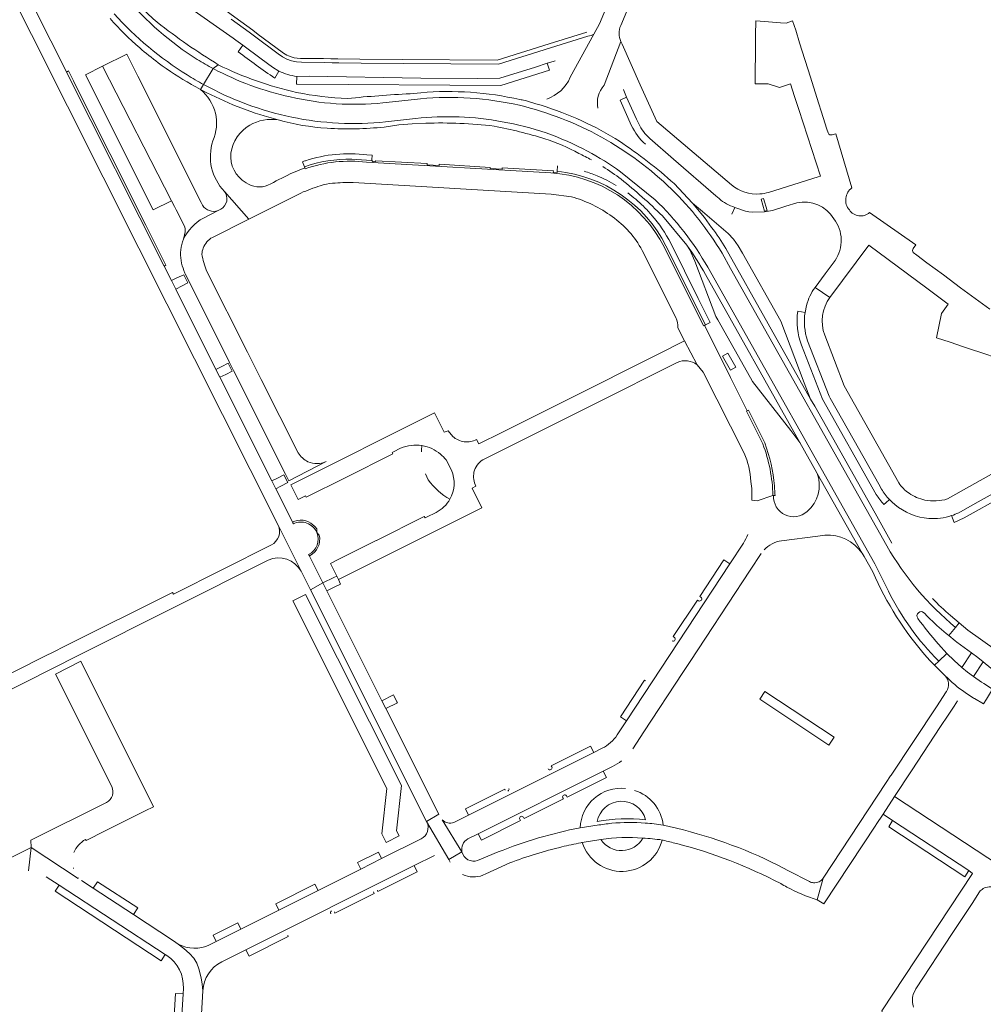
# Model space of a CAD drawing. Header units: metres. Extents: x 166325 to 190320, y 381923 to 404576.
# Tile 402 of 656: x 176405 to 176638, y 387243 to 387481. Entities that reach past the tile are written whole.
import ezdxf

# ---------------------------------------------------------------- set-up
doc = ezdxf.new("R2010")
doc.units = ezdxf.units.M
for name, color, linetype, lineweight in [('B-WE-VH-VERHARDING_ASFALT-GV', 8, 'Continuous', 18), ('B-WE-VH-VERHARDING_BETON-GV', 8, 'Continuous', 18), ('B-WE-VH-VERHARDING_BETONSTRAATSTEEN-GV', 8, 'Continuous', 18)]:
    doc.layers.add(name, color=color, linetype=linetype, lineweight=lineweight)

msp = doc.modelspace()

# ---------------------------------------------------------------- linework, layer by layer
at = {"layer": 'B-WE-VH-VERHARDING_ASFALT-GV', "flags": 128}
for points in [[(176471.07, 387358.91), (176470.93, 387359.19), (176470.862, 387359.326), (176470.751, 387359.548), (176466.807, 387367.429), (176465.852, 387369.336), (176453.302, 387394.416), (176452.335, 387396.347), (176442.6, 387415.8), (176441.534, 387417.879), (176439.75, 387421.35), (176416.139, 387468.38), (176416.039, 387468.579), (176393.71, 387512.77)], [(176390.323, 387511.924), (176433.652, 387425.706), (176467.361, 387358.627), (176472.932, 387347.465), (176475.186, 387342.965), (176478.225, 387344.607), (176475.07, 387350.902), (176474.964, 387351.172), (176474.776, 387351.487)], [(176451.68, 387469.202), (176452.9, 387470.146)], [(176451.68, 387469.202), (176449.323, 387465.362)], [(176449.323, 387465.362), (176448.559, 387464.145), (176450.111, 387463.352)], [(176448.559, 387464.145), (176449.323, 387465.362)], [(176501.954, 387463.362), (176499.349, 387463.11)], [(176501.85, 387461.922), (176495.043, 387461.144), (176492.765, 387460.884)], [(176529.812, 387460.699), (176527.505, 387461.368), (176526.501, 387461.604), (176526.208, 387461.651), (176525.915, 387461.69)], [(176493.096, 387455.052), (176496.6, 387455.61), (176499.878, 387455.856), (176503.119, 387455.971)], [(176500.674, 387457.158), (176493.418, 387456.284)], [(176550.019, 387451.628), (176549.03, 387452.276)], [(176558.642, 387437.438), (176550.302, 387444.223)], [(176572.355, 387430.744), (176570.597, 387433.171), (176567.758, 387436.613), (176563.275, 387441.355)], [(176560.421, 387433.531), (176566.318, 387426.457)], [(176614.794, 387353.572), (176576.96, 387420.772), (176574.866, 387424.492)], [(176616.023, 387354.256), (176611.936, 387361.497), (176597.32, 387387.393), (176596.294, 387389.104), (176575.778, 387425.61)], [(176615.162, 387342.596), (176611.897, 387349.204), (176571.401, 387421.063)], [(176570.873, 387419.291), (176593.719, 387378.652), (176597.829, 387371.297), (176597.949, 387371.084), (176608.77, 387351.83), (176609.251, 387351), (176611.411, 387347.27)], [(176472.932, 387347.465), (176467.361, 387358.627)], [(176465.754, 387353.794), (176442.05, 387341.85), (176441.81, 387342.3), (176415.765, 387329.282), (176412.904, 387327.852), (176411.08, 387326.94), (176388.295, 387315.432), (176291.658, 387266.622), (176271.647, 387256.515), (176270.345, 387255.857), (176269.725, 387255.544)], [(176373.096, 387303.837), (176412.752, 387323.873), (176418.963, 387326.993), (176464.97, 387350.105)], [(176623.48, 387334.421), (176622.866, 387335.213), (176622.279, 387336.004), (176622.259, 387336.03)], [(176623.768, 387337.378), (176623.87, 387337.271), (176624.577, 387336.531), (176625.292, 387335.824)], [(176631.398, 387333.837), (176632.27, 387334.896), (176630.171, 387336.717)], [(176629.754, 387331.84), (176631.398, 387333.837)], [(176624.493, 387326.582), (176625.279, 387325.76), (176626.316, 387324.679), (176627.34, 387325.652)], [(176627.34, 387325.652), (176629.329, 387327.544), (176628.644, 387328.266)], [(176629.24, 387318.307), (176629.173, 387318.203), (176626.816, 387314.572), (176615.807, 387298.021), (176615.684, 387297.834), (176614.638, 387296.248), (176599.389, 387273.102), (176597.907, 387267.821), (176599.525, 387266.852), (176612.12, 387285.903), (176612.23, 387286.07), (176613.891, 387288.603), (176616.67, 387292.83), (176620.748, 387299.09)], [(176635.793, 387316.709), (176633.751, 387318.042)], [(176620.748, 387299.09), (176627.792, 387309.795), (176629.624, 387312.58), (176631.113, 387314.783), (176631.897, 387315.998)], [(176540.684, 387281.654), (176540.855, 387281.686), (176541.027, 387281.72), (176545.563, 387282.421)], [(176560.359, 387282.316), (176560.487, 387282.287), (176560.615, 387282.258)], [(176511.899, 387279.432), (176508.74, 387277.562)], [(176520.64, 387279.42), (176515.689, 387277.38)], [(176516.989, 387273.802), (176517.667, 387274.113), (176523.48, 387276.77)], [(176596.08, 387272.237), (176590.99, 387274.87), (176588.415, 387276.202)], [(176597.907, 387267.821), (176599.389, 387273.102)]]:
    msp.add_lwpolyline(points, dxfattribs=at)
at = {"layer": 'B-WE-VH-VERHARDING_ASFALT-GV'}
for points in [[(176430.424, 387486.545, 0.0771239), (176447.768, 387471.447)], [(176438.118, 387480.454, -0.0630072), (176430.866, 387488.105)], [(176445.368, 387467.668, -0.0695955), (176427.654, 387482.471)], [(176426.701, 387481.326, 0.0328602), (176433.867, 387474.236)], [(176452.9, 387470.146, -0.0300487), (176438.118, 387480.454)], [(176433.867, 387474.236, 0.0186423), (176438.36, 387470.626)], [(176438.36, 387470.626, 0.0316109), (176446.413, 387465.385)], [(176451.68, 387469.202, -0.015482), (176447.768, 387471.447)], [(176471.812, 387463.44, -0.0594572), (176452.9, 387470.146)], [(176445.368, 387467.668, 0.014575), (176449.323, 387465.362)], [(176470.27, 387462.363, -0.0687402), (176451.68, 387469.202)], [(176446.413, 387465.385, 0.0065057), (176448.559, 387464.145)], [(176449.323, 387465.362, 0.0719136), (176470.663, 387457.435)], [(176450.111, 387463.352, 0.0527509), (176467.368, 387456.79)], [(176470.27, 387462.363, 0.0816815), (176492.765, 387460.884)], [(176484.199, 387461.98, -0.0405248), (176471.812, 387463.44)], [(176499.349, 387463.11, 0.0122778), (176484.199, 387461.98)], [(176525.915, 387461.69, 0.0788701), (176501.954, 387463.362)], [(176501.85, 387461.922, -0.0773575), (176525.804, 387460.323)], [(176545.678, 387452.631, 0.0652176), (176525.804, 387460.323)], [(176500.674, 387457.158, -0.0721452), (176521.66, 387456.34)], [(176467.368, 387456.79, 0.0540912), (176479.273, 387454.77)], [(176470.663, 387457.435, 0.0755439), (176493.418, 387456.284)], [(176503.119, 387455.971, -0.0375942), (176519.677, 387455.29)], [(176519.677, 387455.29, -0.0281566), (176531.959, 387452.21)], [(176521.66, 387456.34, -0.0834766), (176542.274, 387449.169)], [(176479.273, 387454.77, 0.0413793), (176493.096, 387455.052)], [(176531.959, 387452.21, -0.0487374), (176540.178, 387448.681)], [(176562.643, 387440.017, 0.0635277), (176545.678, 387452.631)], [(176563.275, 387441.355, 0.0371885), (176550.019, 387451.628)], [(176540.178, 387448.681, -0.013202), (176543.273, 387447.07)], [(176550.302, 387444.223, 0.0374344), (176542.274, 387449.169)], [(176545.994, 387445.46, -0.0213903), (176550.448, 387442.393)], [(176550.448, 387442.393, -0.0256453), (176560.421, 387433.531)], [(176574.866, 387424.492, 0.0634812), (176562.643, 387440.017)], [(176558.642, 387437.438, -0.0744778), (176571.401, 387421.063)], [(176467.361, 387358.627, -0.4018384), (176465.754, 387353.794)], [(176476.749, 387356.8, 0.4334269), (176471.07, 387358.91)], [(176631.398, 387333.837, -0.0884516), (176614.794, 387353.572)], [(176464.97, 387350.105, -0.3939538), (176472.932, 387347.465)], [(176611.411, 387347.27, 0.0777771), (176624.493, 387326.582)], [(176627.34, 387325.652, -0.0792845), (176615.162, 387342.596)], [(176630.171, 387336.717, -0.0319683), (176625.823, 387340.867)], [(176622.259, 387336.03, -0.8984207), (176623.768, 387337.378)], [(176628.644, 387328.266, -0.0293044), (176623.48, 387334.421)], [(176625.292, 387335.824, 0.0239873), (176629.754, 387331.84)], [(176633.751, 387318.042, -0.0478908), (176628.873, 387322.133)], [(176628.873, 387322.133, -0.3378226), (176629.24, 387318.307)], [(176635.318, 387316.969, 0.0288857), (176635.793, 387316.709)], [(176544.6, 387285.9, 0.0064043), (176540.517, 387285.27)], [(176556.265, 387286.433, 0.0409099), (176548.174, 387286.366)], [(176562.106, 387285.594, 0.0034828), (176560.616, 387285.919)], [(176540.517, 387285.27, 0.0476006), (176520.64, 387279.42)], [(176588.415, 387276.202, 0.0610259), (176562.106, 387285.594)], [(176536.085, 387280.655, -0.0106706), (176540.684, 387281.654)], [(176545.563, 387282.421, -0.0659411), (176555.709, 387282.768)], [(176560.615, 387282.258, -0.0059719), (176563.892, 387281.46)], [(176563.892, 387281.46, -0.057092), (176589.086, 387271.763)], [(176515.689, 387277.38, -0.4522425), (176511.899, 387279.432)], [(176523.48, 387276.77, -0.0312199), (176536.085, 387280.655)], [(176508.74, 387277.562, -0.0558483), (176509.06, 387276.952)], [(176512.06, 387273.941, 0.2074262), (176516.989, 387273.802)], [(176589.086, 387271.763, 0.0099308), (176590.58, 387270.928)], [(176597.009, 387271.964, -0.0960484), (176596.08, 387272.237)], [(176599.389, 387273.102, -0.2779723), (176597.009, 387271.964)], [(176590.58, 387270.928, 0.044597), (176597.907, 387267.821)]]:
    msp.add_lwpolyline(points, format="xyb", dxfattribs=at)
at = {"layer": 'B-WE-VH-VERHARDING_ASFALT-GV', "flags": 128}
for points in [[(176492.531, 387316.068), (176479.177, 387342.708), (176478.225, 387344.607), (176475.186, 387342.965), (176503.321, 387286.808), (176506.312, 387288.575), (176493.485, 387314.164)], [(176638.128, 387325.505), (176636.789, 387326.551), (176635.276, 387327.669), (176632.955, 387324.136), (176634.331, 387323.012), (176635.8, 387321.92)]]:
    msp.add_lwpolyline(points, close=True, dxfattribs=at)
at = {"layer": 'B-WE-VH-VERHARDING_BETON-GV', "flags": 128}
for points in [[(176444.514, 387419.281), (176442.846, 387418.496), (176441.534, 387417.879), (176442.6, 387415.8), (176444.108, 387416.567), (176445.51, 387417.277)], [(176576.283, 387400.265), (176574.975, 387399.532), (176576.92, 387396.128), (176578.211, 387396.855)], [(176455.324, 387397.848), (176453.743, 387397.06), (176452.335, 387396.347), (176453.302, 387394.416), (176454.691, 387395.112), (176456.253, 387395.888)], [(176468.797, 387370.778), (176467.085, 387369.941), (176465.852, 387369.336), (176466.807, 387367.429), (176468.032, 387368.041), (176469.76, 387368.897)], [(176481.984, 387345.402), (176481.58, 387346.24), (176480.865, 387345.892), (176478.225, 387344.607), (176479.177, 387342.708), (176481.786, 387343.986), (176481.988, 387344.085), (176482.498, 387344.335)], [(176496.164, 387315.821), (176495.47, 387317.204), (176495.324, 387317.496), (176492.531, 387316.068), (176493.485, 387314.164), (176496.288, 387315.573)]]:
    msp.add_lwpolyline(points, close=True, dxfattribs=at)
at = {"layer": 'B-WE-VH-VERHARDING_BETONSTRAATSTEEN-GV', "flags": 128}
for points in [[(176468.326, 387473.188), (176462.581, 387477.49), (176461.252, 387478.49), (176456.887, 387481.663), (176448.735, 387487.713), (176432.529, 387499.77), (176421.033, 387522.632)], [(176628.326, 387523.538), (176609.182, 387517.59), (176608.244, 387517.285), (176595.194, 387513.153), (176581.361, 387508.772), (176567.508, 387504.515), (176559.469, 387502.666), (176556.838, 387501.921), (176554.739, 387500.884), (176553.322, 387499.605), (176545.176, 387480.065), (176543.805, 387477.546), (176538.111, 387467.096)], [(176417.013, 387521.073), (176420.552, 387514.066), (176427.198, 387500.892), (176428.54, 387498.01), (176429.761, 387495.53), (176434.143, 387492.514), (176438.45, 387489.343), (176438.731, 387489.73), (176440.791, 387488.22), (176440.548, 387487.893), (176444.607, 387484.879), (176456.531, 387476.55), (176457.116, 387476.112), (176458.801, 387474.85), (176463.291, 387471.574), (176466.009, 387469.591), (176467.551, 387468.58)], [(176550.333, 387479.647), (176555.841, 387492.922)], [(176497.68, 387470.454), (176487.5, 387470.549), (176482.101, 387470.586), (176480.468, 387470.647), (176478.638, 387470.669), (176473.07, 387470.733), (176471.85, 387470.826), (176470.653, 387471.081), (176469.501, 387471.493), (176468.413, 387472.054), (176467.41, 387472.755), (176461.688, 387477.041), (176460.359, 387478.041), (176455.994, 387481.215)], [(176455.994, 387481.215), (176460.359, 387478.041), (176461.688, 387477.041), (176467.41, 387472.755), (176468.413, 387472.054), (176469.501, 387471.493), (176470.653, 387471.081), (176471.85, 387470.826), (176473.07, 387470.733), (176478.638, 387470.669), (176480.468, 387470.647), (176482.101, 387470.586), (176487.5, 387470.549), (176497.68, 387470.454), (176520.71, 387470.276), (176533.345, 387474.238), (176542.414, 387477.083), (176543.154, 387477.262), (176543.805, 387477.546), (176545.176, 387480.065)], [(176600.56, 387453.609), (176600.26, 387454.55), (176599.36, 387457.4), (176597.86, 387462.17), (176596.307, 387467.1), (176593.67, 387475.47), (176592.72, 387478.53), (176591.942, 387480.766), (176590.439, 387480.217), (176589.052, 387480.321), (176588.119, 387480.391), (176583.05, 387480.77), (176583.015, 387477.32), (176582.98, 387473.86), (176582.97, 387472.37), (176582.935, 387468.93), (176582.9, 387465.48), (176586.075, 387465.538), (176588.826, 387464.635), (176591.486, 387465.485), (176592.46, 387462.461), (176593.476, 387459.305), (176598.7, 387443.12), (176598.19, 387442.962), (176586.136, 387439.228)], [(176542.115, 387478.036), (176533.045, 387475.192), (176520.41, 387471.23), (176497.38, 387471.408), (176487.2, 387471.502), (176481.802, 387471.54), (176480.169, 387471.6), (176478.338, 387471.622), (176472.771, 387471.687)], [(176538.111, 387467.096), (176543.805, 387477.546), (176543.154, 387477.262), (176542.414, 387477.083), (176533.345, 387474.238), (176520.71, 387470.276), (176497.68, 387470.454)], [(176463.291, 387471.574), (176458.801, 387474.85), (176457.712, 387473.29)], [(176546.349, 387465.162), (176550.38, 387475.766)], [(176577.139, 387441.08), (176559.049, 387456.43), (176555.067, 387465.31), (176550.669, 387475.119), (176550.38, 387475.766), (176546.349, 387465.162)], [(176433.45, 387467.35), (176430.77, 387472.69), (176424.862, 387469.762), (176441.59, 387437.2), (176442.298, 387435.794), (176442.706, 387434.982), (176442.979, 387434.44), (176444.171, 387432.072), (176444.62, 387431.18)], [(176466.59, 387466.901), (176467.551, 387468.58), (176466.009, 387469.591), (176463.291, 387471.574)], [(176471.94, 387467.31), (176474.902, 387467.354), (176501.942, 387466.931), (176515.718, 387466.823), (176521.046, 387466.879), (176529.667, 387469.543), (176532.532, 387470.52), (176533.968, 387470.951), (176534.431, 387471.09)], [(176449.091, 387436.109), (176448.76, 387436.75), (176433.45, 387467.35)], [(176450.111, 387463.352), (176448.559, 387464.145)], [(176551.011, 387464.13), (176551.087, 387463.93), (176551.721, 387462.25), (176554.18, 387456.998), (176554.715, 387455.81)], [(176527.505, 387461.368), (176529.812, 387460.699)], [(176554.715, 387455.81), (176554.18, 387456.998), (176551.721, 387462.25), (176550.19, 387461.55), (176552.991, 387455.372)], [(176606.34, 387440.36), (176602.416, 387453.433), (176601.574, 387453.159)], [(176557.354, 387452.308), (176563.129, 387447.298), (176573.372, 387438.395), (176574.145, 387437.712)], [(176490.172, 387448.24), (176488.885, 387448.326)], [(176490.079, 387447.141), (176490.172, 387448.24)], [(176473.251, 387446.645), (176473.749, 387445.436)], [(176490.107, 387446.954), (176488.796, 387447.042), (176485.261, 387447.279)], [(176533.424, 387443.922), (176488.75, 387446.514)], [(176503.477, 387446.198), (176491.04, 387446.901)], [(176534.961, 387444.323), (176534.944, 387444.028), (176534.019, 387444.1), (176534.042, 387444.433), (176521.67, 387445.129), (176521.649, 387444.825), (176518.738, 387444.994), (176518.757, 387445.287), (176506.373, 387446.033), (176506.354, 387445.722), (176503.457, 387445.89), (176503.477, 387446.198)], [(176535.038, 387445.616), (176534.961, 387444.323)], [(176473.947, 387444.957), (176473.865, 387445.156), (176470.271, 387443.68)], [(176473.749, 387445.436), (176473.865, 387445.156), (176473.947, 387444.957)], [(176485.559, 387441.61), (176533.48, 387438.8), (176538.41, 387438.18)], [(176451.503, 387428.326), (176460.27, 387432.726), (176454.378, 387439.472)], [(176454.378, 387439.472), (176460.27, 387432.726), (176472.91, 387439.07)], [(176579.854, 387424.457), (176578.81, 387426.31), (176577.662, 387427.924), (176576.334, 387429.282), (176570.121, 387434.593), (176567.758, 387436.613), (176570.597, 387433.171), (176572.355, 387430.744)], [(176587.081, 387434.853), (176590.339, 387435.853), (176593, 387436.67)], [(176449.286, 387432.993), (176452.825, 387434.825)], [(176577.237, 387433.971), (176578, 387435.59)], [(176578, 387435.59), (176580.519, 387434.64), (176581.337, 387434.485), (176582.167, 387434.4), (176585.19, 387434.485)], [(176621.181, 387425.65), (176621.823, 387426.508), (176610.589, 387434.329)], [(176444.91, 387429.64), (176444.51, 387427.85)], [(176561.3, 387426.294), (176570.894, 387407.129), (176572.026, 387407.683), (176569.132, 387413.477), (176562.437, 387426.88)], [(176555.509, 387425.172), (176563.702, 387408.906)], [(176560.862, 387425.996), (176570.423, 387406.906), (176570.619, 387406.994), (176570.894, 387407.129), (176561.3, 387426.294)], [(176576.945, 387394.376), (176574.322, 387399.608), (176570.619, 387406.994), (176570.423, 387406.906), (176560.862, 387425.996)], [(176566.318, 387426.457), (176567.071, 387425.302), (176568.306, 387422.572), (176573.388, 387409.153), (176573.846, 387408.338), (176581.744, 387394.297), (176582.235, 387393.423), (176591.501, 387381.505), (176593.719, 387378.652), (176570.873, 387419.291)], [(176575.778, 387425.61), (176596.294, 387389.104), (176594.75, 387393.061), (176589.122, 387408), (176579.854, 387424.457)], [(176602.229, 387422.689), (176599.845, 387419.484), (176597.41, 387416.21), (176601.01, 387413.776), (176610.39, 387426.43), (176624.44, 387416), (176627.048, 387414.066), (176629.66, 387412.13), (176627.99, 387409.88), (176626.82, 387404), (176630.09, 387402.902), (176633.37, 387401.8), (176634.79, 387401.33), (176638.06, 387400.23), (176641.33, 387399.13)], [(176639.68, 387410.9), (176632.59, 387416.13), (176628.469, 387419.208), (176624.452, 387422.181), (176622.06, 387423.98), (176621.14, 387424.66)], [(176444.899, 387419.462), (176445.89, 387417.47), (176455.638, 387398.004), (176456.609, 387396.065), (176469.178, 387370.964), (176469.981, 387369.361), (176478.988, 387374.044)], [(176463.297, 387393.888), (176459.974, 387400.505), (176450.07, 387420.23)], [(176601.01, 387413.776), (176597.41, 387416.21)], [(176594.99, 387410.16), (176593.21, 387410.41)], [(176595.34, 387411.82), (176594.99, 387410.16)], [(176564.186, 387406.381), (176565.815, 387403.258), (176568.849, 387397.481), (176570.32, 387395.69), (176580.205, 387376.025)], [(176568.849, 387397.481), (176565.815, 387403.258), (176559.257, 387399.98), (176537.525, 387389.073), (176521.518, 387381.057), (176515.96, 387378.264), (176515.44, 387379.33)], [(176595.593, 387403.284), (176600.835, 387389.887), (176601.088, 387389.38), (176606.846, 387379.117), (176612.808, 387368.537), (176613.483, 387367.338)], [(176617.68, 387368.84), (176604.45, 387392.32), (176599.752, 387404.622)], [(176594.129, 387402.201), (176599.24, 387389.12), (176612.22, 387366.053)], [(176544.073, 387388.03), (176564.005, 387398.039)], [(176472.2, 387376.09), (176467.8, 387384.92), (176463.297, 387393.888)], [(176584.748, 387378.28), (176580.781, 387386.243), (176580.978, 387386.331), (176576.945, 387394.376)], [(176516.97, 387374.42), (176544.073, 387388.03)], [(176581.251, 387386.477), (176580.978, 387386.331), (176580.781, 387386.243), (176584.748, 387378.28)], [(176585.233, 387378.521), (176581.251, 387386.477)], [(176509.671, 387380.07), (176508.57, 387381.45), (176507.577, 387381.103), (176505.236, 387385.789), (176470.461, 387368.402), (176472.24, 387364.85), (176474.01, 387365.71), (176474.182, 387365.363), (176483.589, 387370.041), (176483.61, 387370.051), (176495.144, 387375.848), (176494.97, 387376.2), (176495.356, 387376.395), (176497.032, 387377.241)], [(176508.05, 387374.4), (176509.361, 387371.918)], [(176649.32, 387376.16), (176629.468, 387364.94)], [(176652.8, 387373.163), (176651.067, 387372.183), (176647.337, 387370.074), (176634.871, 387363.106), (176632.177, 387361.623)], [(176503.03, 387371.06), (176503.751, 387369.56)], [(176608.77, 387351.83), (176597.949, 387371.084)], [(176630.468, 387360.9), (176631.11, 387359.23), (176633.54, 387360.35), (176652.06, 387370.736)], [(176505.63, 387361.68), (176503.325, 387360.532), (176502.96, 387360.35), (176502.768, 387360.723), (176491.186, 387354.894), (176491.157, 387354.879), (176481.79, 387350.2), (176480.03, 387349.3), (176481.58, 387346.24), (176481.984, 387345.402), (176516.741, 387362.803), (176514.392, 387367.538), (176515.29, 387368.05)], [(176587.192, 387365.78), (176587.35, 387365.777), (176587.713, 387365.801), (176587.688, 387366.19), (176587.566, 387368.09)], [(176582.066, 387364.617), (176583.41, 387364.489), (176587.192, 387365.78)], [(176587.35, 387365.777), (176587.192, 387365.78), (176583.41, 387364.489)], [(176614.089, 387363.621), (176614.536, 387364.018), (176615.43, 387364.81)], [(176615.43, 387364.81), (176616.046, 387364.185), (176616.7, 387363.601)], [(176470.862, 387359.326), (176470.93, 387359.19), (176471.07, 387358.91)], [(176476.749, 387356.8), (176476.717, 387357.685)], [(176477.343, 387356.165), (176476.749, 387356.8)], [(176589.278, 387354.806), (176598.033, 387355.971), (176599.791, 387356.205)], [(176580.04, 387354.25), (176576.756, 387349.255), (176551.747, 387311.213), (176549.484, 387307.77)], [(176474.776, 387351.487), (176474.964, 387351.172)], [(176576.756, 387349.255), (176575.315, 387350.199), (176569.471, 387341.313), (176569.738, 387341.143)], [(176581.721, 387347.706), (176584.368, 387351.729)], [(176556.37, 387320.857), (176556.11, 387321.026), (176550.28, 387312.145), (176551.747, 387311.213), (176576.756, 387349.255)], [(176553.261, 387304.447), (176555.925, 387308.496), (176565.404, 387322.905), (176567.156, 387325.567), (176570.875, 387331.22), (176581.721, 387347.706)], [(176569.184, 387340.29), (176568.937, 387340.454), (176563.072, 387331.591), (176563.335, 387331.414)], [(176634.411, 387333.188), (176641.132, 387328.389)], [(176635.8, 387321.92), (176634.331, 387323.012), (176632.955, 387324.136), (176631.115, 387325.803), (176629.329, 387327.544), (176627.34, 387325.652), (176626.316, 387324.679), (176628.121, 387322.895), (176628.873, 387322.133)], [(176430.544, 387287.043), (176435.222, 387289.397), (176437.203, 387290.394), (176419.627, 387325.665), (176413.444, 387322.492), (176427.095, 387295.288)], [(176633.751, 387318.042), (176635.793, 387316.709), (176635.99, 387316.592), (176638.146, 387315.28), (176638.883, 387316.475), (176640.357, 387318.865), (176638.232, 387320.247), (176637.729, 387320.574), (176635.8, 387321.92)], [(176543.797, 387303.518), (176543.034, 387305.077), (176533.512, 387300.319), (176533.662, 387300.025)], [(176545.865, 387304.553), (176543.797, 387303.518), (176513.51, 387288.357), (176509.97, 387286.586)], [(176522.372, 387294.377), (176522.239, 387294.653), (176512.735, 387289.899), (176513.51, 387288.357), (176543.797, 387303.518)], [(176513.296, 387282.583), (176515.79, 387283.83), (176546.108, 387298.99), (176548.357, 387300.114)], [(176537.172, 387293.035), (176537.36, 387292.699), (176546.868, 387297.458), (176546.108, 387298.99), (176515.79, 387283.83), (176516.596, 387282.261), (176526.054, 387287.075), (176525.915, 387287.37)], [(176425.812, 387291.422), (176407.542, 387282.27), (176407.545, 387280.479), (176418.931, 387273.012), (176419.049, 387273.194)], [(176526.784, 387287.821), (176526.951, 387287.508), (176536.457, 387292.263), (176536.313, 387292.564)], [(176648.48, 387271.97), (176647.7, 387272.39), (176616.67, 387292.83), (176613.891, 387288.603), (176616.186, 387287.084), (176634.643, 387274.926), (176635.556, 387274.225), (176613.608, 387240.936), (176614.1, 387239.31), (176615.5, 387238.48), (176617.95, 387236.858), (176620.41, 387235.23), (176637.94, 387223.71)], [(176420.71, 387282.47), (176420.88, 387282.18), (176425.524, 387284.517), (176430.544, 387287.043)], [(176508.74, 387277.562), (176503.321, 387286.808), (176503.377, 387286.697)], [(176507.105, 387287.201), (176511.899, 387279.432)], [(176502.024, 387282.627), (176492.441, 387277.814), (176487.421, 387275.293), (176477.08, 387270.099), (176467.586, 387265.331), (176458.384, 387260.709), (176452.403, 387257.706), (176450.797, 387256.899)], [(176545.563, 387282.421), (176541.027, 387281.72)], [(176407.545, 387280.479), (176361.256, 387257.296), (176360.89, 387251.329), (176358.796, 387217.2), (176362.56, 387217.68)], [(176419.049, 387273.194), (176418.931, 387273.012), (176407.545, 387280.479), (176406.923, 387274.84)], [(176406.923, 387274.84), (176407.545, 387280.479)], [(176500.327, 387276.113), (176505.26, 387278.58)], [(176453.759, 387252.825), (176459.569, 387255.731), (176500.327, 387276.113)], [(176500.327, 387276.113), (176459.569, 387255.731), (176460.337, 387254.164), (176469.845, 387258.948), (176469.703, 387259.301)], [(176491.422, 387270.138), (176491.553, 387269.858), (176501.053, 387274.635), (176500.327, 387276.113)], [(176411.228, 387273.422), (176414.366, 387271.367), (176440.059, 387254.544), (176440.43, 387254.301)], [(176448.737, 387238.792), (176449.136, 387245.799), (176449.02, 387247.422), (176448.765, 387248.955), (176448.182, 387251.071), (176447.708, 387252.494), (176446.942, 387253.661), (176445.957, 387254.793), (176444.535, 387256.07), (176443.21, 387257.114), (176442.06, 387257.87), (176432.325, 387264.267), (176422.607, 387270.653), (176419.749, 387272.531)], [(176481.006, 387264.898), (176481.133, 387264.632), (176490.63, 387269.396), (176490.498, 387269.745)], [(176621.17, 387244.919), (176621.78, 387246.23), (176630.62, 387259.67), (176635.47, 387266.95), (176637.22, 387269.75)], [(176443.21, 387257.114), (176444.535, 387256.07), (176445.957, 387254.793), (176446.942, 387253.661), (176447.708, 387252.494), (176448.182, 387251.071), (176448.765, 387248.955), (176449.02, 387247.422), (176449.136, 387245.799)], [(176444.432, 387246.333), (176444.353, 387245.025), (176442.702, 387217.595), (176442.341, 387211.595)]]:
    msp.add_lwpolyline(points, dxfattribs=at)
at = {"layer": 'B-WE-VH-VERHARDING_BETONSTRAATSTEEN-GV'}
for points in [[(176550.38, 387475.766, -0.2044015), (176550.333, 387479.647)], [(176457.712, 387473.29, 0.0174832), (176466.59, 387466.901)], [(176469.858, 387472.306, -0.0597038), (176468.326, 387473.188)], [(176472.771, 387471.687, -0.0985248), (176469.858, 387472.306)], [(176467.551, 387468.58, 0.0639163), (176471.94, 387467.31)], [(176538.111, 387467.096, -0.2129784), (176532.427, 387461.83)], [(176544.821, 387459.601, -0.242673), (176546.349, 387465.162)], [(176448.559, 387464.145, -0.3374911), (176451.592, 387451.674)], [(176529.812, 387460.699, -0.0643637), (176549.03, 387452.276)], [(176455.93, 387448.758, -0.2218291), (176460.498, 387455.519)], [(176460.498, 387455.519, -0.1698715), (176467.368, 387456.79)], [(176552.991, 387455.372, 0.1077134), (176556.312, 387450.925)], [(176557.354, 387452.308, -0.0951311), (176554.715, 387455.81)], [(176601.574, 387453.159, -0.3617571), (176600.56, 387453.609)], [(176451.592, 387451.674, 0.2793318), (176454.378, 387439.472)], [(176459.621, 387441.539, -0.298032), (176455.93, 387448.758)], [(176488.885, 387448.326, 0.1098661), (176474.011, 387446.902)], [(176474.011, 387446.902, 0.0067024), (176473.251, 387446.645)], [(176473.749, 387445.436, -0.0869368), (176485.261, 387447.279)], [(176488.75, 387446.514, 0.115592), (176473.947, 387444.957)], [(176490.107, 387446.954, -0.1099), (176490.079, 387447.141)], [(176491.04, 387446.901, -0.6742472), (176490.107, 387446.954)], [(176470.271, 387443.68, 0.0041674), (176464.911, 387440.96)], [(176533.424, 387443.922, -0.2656292), (176560.862, 387425.996)], [(176561.3, 387426.294, 0.2546073), (176534.961, 387444.323)], [(176544.606, 387443.235, 0.0233621), (176541.516, 387444.325)], [(176549.265, 387440.918, 0.0370438), (176544.606, 387443.235)], [(176464.911, 387440.96, -0.2497454), (176459.621, 387441.539)], [(176477.599, 387440.83, -0.0696106), (176480.559, 387441.43)], [(176480.559, 387441.43, -0.0244116), (176485.559, 387441.61)], [(176584.042, 387438.837, -0.1969188), (176577.139, 387441.08)], [(176454.378, 387439.472, -0.4678456), (176453.471, 387435.16)], [(176472.91, 387439.07, -0.024327), (176477.599, 387440.83)], [(176555.854, 387435.843, 0.0358801), (176552.024, 387439.095)], [(176586.136, 387439.228, -0.0568117), (176584.042, 387438.837)], [(176605.699, 387434.961, -0.4383707), (176606.34, 387440.36)], [(176452.825, 387434.825, -0.3605665), (176449.091, 387436.109)], [(176538.41, 387438.18, -0.0884889), (176548.269, 387433.341)], [(176578, 387435.59, -0.1012027), (176574.145, 387437.712)], [(176593, 387436.67, -0.3219579), (176601.929, 387432.851)], [(176453.471, 387435.16, -0.0589647), (176452.825, 387434.825)], [(176557.893, 387433.661, 0.0206117), (176555.854, 387435.843)], [(176585.19, 387434.485, 0.0316818), (176587.081, 387434.853)], [(176610.589, 387434.329, -0.4499411), (176605.699, 387434.961)], [(176444.51, 387427.85, -0.1666567), (176449.286, 387432.993)], [(176548.269, 387433.341, -0.121682), (176555.509, 387425.172)], [(176562.437, 387426.88, 0.0585558), (176557.893, 387433.661)], [(176601.929, 387432.851, -0.3254629), (176602.229, 387422.689)], [(176444.62, 387431.18, -0.1141508), (176444.91, 387429.64)], [(176572.355, 387430.744, -0.0380147), (176575.778, 387425.61)], [(176444.51, 387427.85, 0.1527037), (176443.89, 387422.691)], [(176449.236, 387425.707, -0.1797725), (176451.503, 387428.326)], [(176448.93, 387424.249, -0.0752961), (176449.236, 387425.707)], [(176450.07, 387420.23, -0.065235), (176448.93, 387424.249)], [(176570.873, 387419.291, 0.0338027), (176566.318, 387426.457)], [(176621.14, 387424.66, -0.2573318), (176621.181, 387425.65)], [(176443.89, 387422.691, 0.0424905), (176444.575, 387420.261)], [(176444.575, 387420.261, 0.0180985), (176444.899, 387419.462)], [(176597.41, 387416.21, 0.0978834), (176595.34, 387411.82)], [(176599.752, 387404.622, -0.256061), (176601.01, 387413.776)], [(176593.21, 387410.41, 0.127567), (176594.129, 387402.201)], [(176595.593, 387403.284, -0.124796), (176594.99, 387410.16)], [(176563.702, 387408.906, -0.1326012), (176564.186, 387406.381)], [(176564.005, 387398.039, -0.2579902), (176568.849, 387397.481)], [(176512.451, 387378.81, -0.1448476), (176509.671, 387380.07)], [(176515.44, 387379.33, -0.1599108), (176512.451, 387378.81)], [(176497.032, 387377.241, -0.1443924), (176502.22, 387377.886)], [(176502.22, 387377.886, 0.028277), (176502.088, 387376.403)], [(176502.22, 387377.886, -0.1354029), (176506.699, 387375.817)], [(176587.192, 387365.78, 0.0852736), (176584.748, 387378.28)], [(176587.566, 387368.09, 0.0662579), (176585.233, 387378.521)], [(176474.601, 387373.969, -0.1242977), (176472.2, 387376.09)], [(176478.988, 387374.044, -0.2322755), (176474.601, 387373.969)], [(176508.05, 387374.4, 0.0513059), (176506.699, 387375.817)], [(176514.81, 387371.429, -0.2091238), (176516.97, 387374.42)], [(176580.205, 387376.025, -0.1021224), (176581.84, 387369.193)], [(176509.361, 387371.918, -0.2344289), (176508.988, 387364.875)], [(176503.751, 387369.56, 0.1118628), (176508.988, 387364.875)], [(176515.29, 387368.05, -0.1817839), (176514.81, 387371.429)], [(176597.949, 387371.084, -0.3081967), (176595.504, 387361.923)], [(176581.84, 387369.193, -0.0616267), (176582.066, 387364.617)], [(176613.483, 387367.338, 0.06557), (176615.43, 387364.81)], [(176620.149, 387366.33, -0.1098589), (176617.68, 387368.84)], [(176508.988, 387364.875, -0.1494073), (176505.63, 387361.68)], [(176595.504, 387361.923, -0.6763178), (176587.35, 387365.777)], [(176612.22, 387366.053, 0.0486602), (176614.089, 387363.621)], [(176623.979, 387364.63, -0.0737096), (176620.149, 387366.33)], [(176629.468, 387364.94, -0.106758), (176623.979, 387364.63)], [(176616.7, 387363.601, 0.1584201), (176624.988, 387360.23)], [(176472.05, 387359.734, 0.0559004), (176470.862, 387359.326)], [(176476.717, 387357.685, 0.3070381), (176472.05, 387359.734)], [(176624.988, 387360.23, 0.0963382), (176630.468, 387360.9)], [(176630.468, 387360.9, 0.0447413), (176632.177, 387361.623)], [(176476.749, 387356.8, -0.394709), (176474.776, 387351.487)], [(176474.964, 387351.172, 0.3507459), (176477.343, 387356.165)], [(176581.16, 387356.33, -0.0379014), (176580.04, 387354.25)], [(176599.791, 387356.205, -0.2555296), (176608.77, 387351.83)], [(176585.077, 387352.631, -0.1742264), (176589.278, 387354.806)], [(176569.738, 387341.143, -0.966986), (176569.184, 387340.29)], [(176563.335, 387331.414, -0.9877224), (176562.769, 387330.571)], [(176549.484, 387307.77, -0.1320083), (176545.865, 387304.553)], [(176548.357, 387300.114, 0.0506275), (176550.53, 387301.491)], [(176533.662, 387300.025, -0.9561606), (176532.751, 387299.591)], [(176427.095, 387295.288, -0.4140211), (176425.812, 387291.422)], [(176523.251, 387294.834, -0.4161104), (176523.032, 387294.165)], [(176536.313, 387292.564, -0.3952343), (176536.537, 387293.197)], [(176536.537, 387293.197, -0.3799436), (176537.172, 387293.035)], [(176551.497, 387294.82, 0.4317536), (176540.517, 387285.27)], [(176560.616, 387285.919, 0.2943121), (176553.703, 387294.35)], [(176544.631, 387286.765, -0.8005515), (176556.378, 387287.241)], [(176503.377, 387286.697, -0.4132575), (176502.024, 387282.627)], [(176509.97, 387286.586, -0.3055506), (176507.105, 387287.201)], [(176525.915, 387287.37, -0.416056), (176526.159, 387288.021)], [(176526.159, 387288.021, -0.3798324), (176526.784, 387287.821)], [(176544.6, 387285.9, -0.0050957), (176548.174, 387286.366)], [(176556.378, 387287.241, 0.0771271), (176544.631, 387286.765)], [(176556.265, 387286.433, -0.0211481), (176560.616, 387285.919)], [(176417.9, 387279.281, -0.1488853), (176420.71, 387282.47)], [(176511.899, 387279.432, -0.3337099), (176513.296, 387282.583)], [(176541.027, 387281.72, 0.7552243), (176560.359, 387282.316)], [(176555.709, 387282.768, -0.5599241), (176545.563, 387282.421)], [(176560.359, 387282.316, 0.0300742), (176555.709, 387282.768)], [(176417.85, 387275.401, -0.0351932), (176417.817, 387275.542)], [(176637.22, 387269.75, -0.0967412), (176638.071, 387270.531)], [(176638.071, 387270.531, -0.2661789), (176641.039, 387270.611)], [(176480.12, 387264.451, -0.4230949), (176480.338, 387265.127)], [(176450.797, 387256.899, -0.2397233), (176443.21, 387257.114)], [(176440.43, 387254.301, -0.2687327), (176444.432, 387246.333)], [(176449.136, 387245.799, -0.2686669), (176453.759, 387252.825)], [(176621.231, 387241.789, -0.1472907), (176621.17, 387244.919)]]:
    msp.add_lwpolyline(points, format="xyb", dxfattribs=at)
at = {"layer": 'B-WE-VH-VERHARDING_BETONSTRAATSTEEN-GV', "flags": 128}
for points in [[(176424.862, 387469.762), (176420.717, 387467.707), (176437.16, 387434.97), (176441.59, 387437.2)], [(176533.081, 387468.82), (176533.007, 387469.049), (176532.532, 387470.52), (176529.667, 387469.543), (176521.046, 387466.879), (176515.718, 387466.823), (176501.942, 387466.931), (176474.902, 387467.354), (176471.94, 387467.31), (176471.851, 387465.43), (176471.995, 387465.429), (176521.301, 387465.08)], [(176417.826, 387466.263), (176416.63, 387468.65), (176416.139, 387468.38), (176439.75, 387421.35), (176440.22, 387421.58), (176437.856, 387426.298), (176437.152, 387427.701), (176436.82, 387428.363), (176435.358, 387431.281), (176417.954, 387466.008)], [(176584.328, 387437.559), (176584.888, 387437.718), (176585.777, 387434.841), (176585.193, 387434.687)], [(176474.02, 387341.81), (176470.92, 387340.29), (176493.71, 387294.79), (176492.52, 387283.85), (176493.55, 387281.73), (176496.7, 387283.33), (176496.05, 387284.53), (176497.272, 387295.496)], [(176634.411, 387333.188), (176632.27, 387334.896), (176631.398, 387333.837), (176629.754, 387331.84), (176631.314, 387330.558), (176631.706, 387330.259), (176635.276, 387327.669), (176636.789, 387326.551), (176638.128, 387325.505), (176639.961, 387323.976), (176640.218, 387323.758), (176642.134, 387322.098), (176644.006, 387324.157), (176644.996, 387325.246), (176644.992, 387325.25), (176643.052, 387326.86), (176642.247, 387327.503), (176641.132, 387328.389)], [(176583.998, 387316.43), (176585.235, 387318.322), (176602.036, 387307.253), (176600.715, 387305.304)], [(176616.186, 387287.084), (176615.249, 387285.522), (176633.637, 387273.423), (176634.643, 387274.926)], [(176492.441, 387277.814), (176491.661, 387279.379), (176486.639, 387276.862), (176487.421, 387275.293)], [(176422.607, 387270.653), (176432.325, 387264.267), (176433.379, 387265.849), (176423.614, 387272.21)], [(176477.08, 387270.099), (176476.3, 387271.651), (176466.802, 387266.891), (176467.586, 387265.331)], [(176414.366, 387271.367), (176413.395, 387269.885), (176439.048, 387253.034), (176440.059, 387254.544)], [(176458.384, 387260.709), (176457.592, 387262.272), (176451.668, 387259.3), (176452.403, 387257.706)], [(176444.353, 387245.025), (176442.501, 387245.166), (176440.91, 387217.761), (176442.702, 387217.595)]]:
    msp.add_lwpolyline(points, close=True, dxfattribs=at)

doc.saveas('drawing.dxf')
